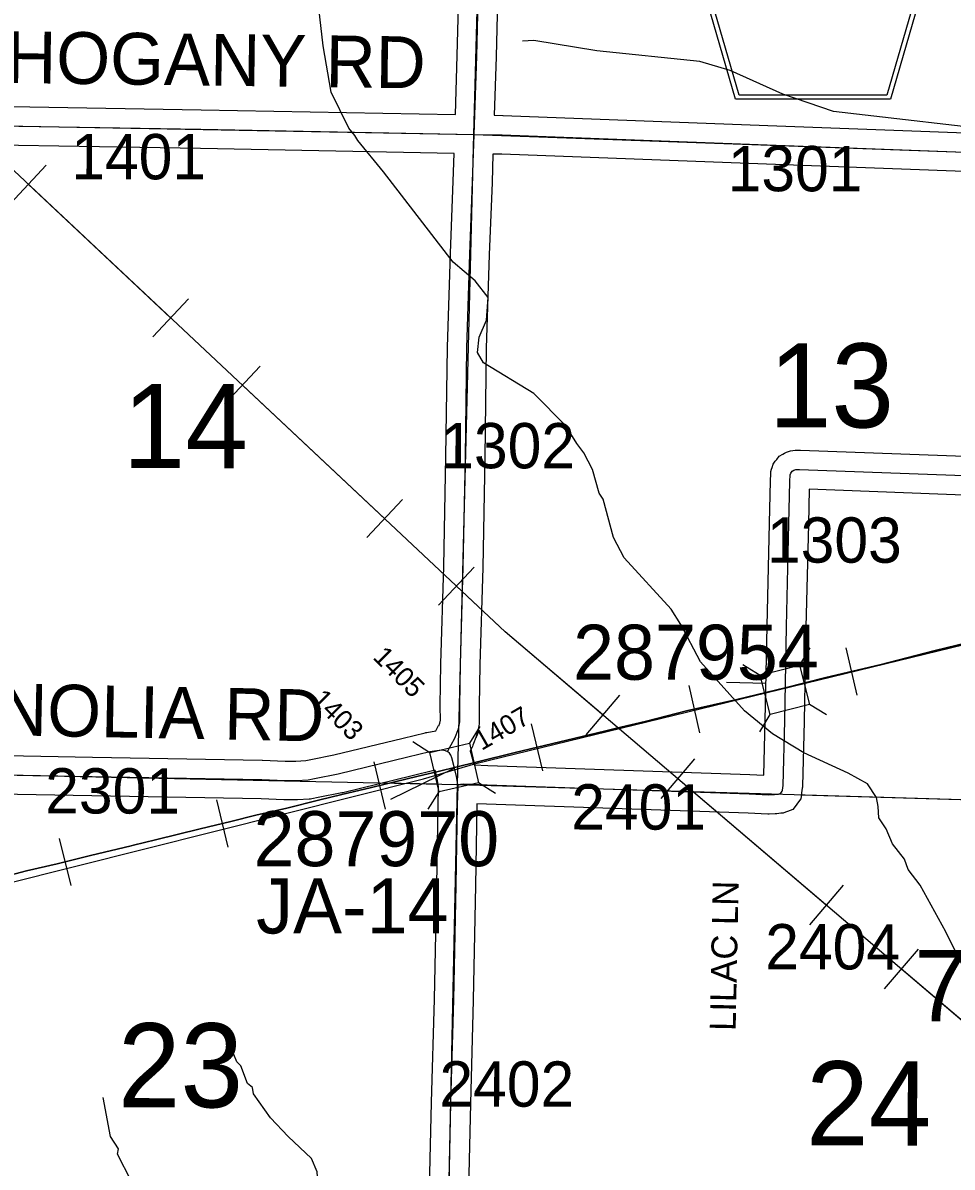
# Model space of a CAD drawing. Extents: x -132.8 to -73.3, y -60 to -26.
# Drawn here: x -99.569 to -98.134, y -42.558 to -40.79 of the extents above; entities that cross this region are included whole.
import ezdxf

# ---------------------------------------------------------------- set-up
doc = ezdxf.new("R2010")
doc.units = 0
for name, color, linetype in [('tdCoHydroRiver', 7, 'Continuous'), ('tdCoPipe', 7, 'Continuous'), ('tdCoRRCL', 7, 'Continuous'), ('tdCoSecRdNmbr', 7, 'Continuous'), ('tdCoSecRdTxt', 7, 'Continuous'), ('tdCoSecRteBand', 7, 'Continuous'), ('tdCoSecRteCL', 7, 'Continuous'), ('tdCoSectLine', 7, 'Continuous'), ('tdCoSectLinePart', 7, 'Continuous'), ('tdCoSectNmbr', 7, 'Continuous'), ('tdCoShieldCoRteHrd', 7, 'Continuous'), ('tdCoStrucPriMaintName', 7, 'Continuous'), ('tdCoStrucSec', 7, 'Continuous'), ('tdCoStrucSecCoName', 7, 'Continuous'), ('tdCoStrucSecFHWANum', 7, 'Continuous'), ('tdCoSurfAsphalt', 7, 'Continuous'), ('tdCoSurfEarth', 7, 'Continuous'), ('tdCoSurfGravel', 7, 'Continuous')]:
    doc.layers.add(name, color=color, linetype=linetype)

msp = doc.modelspace()

# ---------------------------------------------------------------- linework, layer by layer
at = {"layer": 'tdCoHydroRiver'}
for points in [[(-98.2354, -42.0351), (-98.2467, -42.0183), (-98.2479, -42.0009), (-98.2507, -41.9867), (-98.2645, -41.9659), (-98.2941, -41.9494), (-98.3628, -41.9179), (-98.4111, -41.8884), (-98.4545, -41.8527), (-98.5222, -41.7771), (-98.5525, -41.7196), (-98.5677, -41.6956), (-98.6401, -41.6167), (-98.6568, -41.5848), (-98.6728, -41.526), (-98.6789, -41.5164), (-98.6891, -41.4799), (-98.7028, -41.4544), (-98.7135, -41.4399), (-98.7302, -41.4127), (-98.7796, -41.3627), (-98.8574, -41.3152), (-98.8666, -41.2993), (-98.8644, -41.2756), (-98.8528, -41.2491), (-98.8505, -41.2144), (-98.8704, -41.1887), (-98.9045, -41.1596), (-99.0118, -41.0199), (-99.0517, -40.9717), (-99.0563, -40.9637), (-99.0655, -40.9525), (-99.0927, -40.8967), (-99.1053, -40.8254), (-99.1119, -40.7669)], [(-97.8599, -41.6579), (-97.9295, -41.5932), (-97.9354, -41.5773), (-97.9333, -41.4812), (-97.9258, -41.4293), (-97.9248, -41.3851), (-97.9193, -41.3506), (-97.9185, -41.2449), (-97.9293, -41.1642), (-97.9348, -41.1246), (-97.9524, -41.0659), (-97.9919, -40.9972), (-98.015, -40.973), (-98.0321, -40.96), (-98.317, -40.9267), (-98.3952, -40.8998), (-98.4765, -40.8632), (-98.5235, -40.8495), (-98.6825, -40.8333), (-98.78, -40.8169), (-98.7974, -40.8181)], [(-97.9873, -42.4753), (-97.9982, -42.4656), (-98.0191, -42.4131), (-98.0691, -42.322), (-98.1179, -42.2452), (-98.1436, -42.1942), (-98.183, -42.1223), (-98.2014, -42.0982), (-98.2074, -42.0823), (-98.2258, -42.0582), (-98.2354, -42.0351)], [(-98.4736, -42.7672), (-98.4892, -42.7574), (-98.5695, -42.7525), (-98.7117, -42.7587), (-98.9014, -42.775), (-98.9329, -42.7727), (-98.9658, -42.7609), (-98.9892, -42.7478), (-99.0401, -42.6946), (-99.0913, -42.6571), (-99.1098, -42.6378), (-99.1145, -42.5651), (-99.1235, -42.5444), (-99.1591, -42.5105), (-99.1868, -42.4815), (-99.2128, -42.4446), (-99.2142, -42.4351), (-99.2219, -42.4286), (-99.2324, -42.4016), (-99.2385, -42.3951), (-99.243, -42.384), (-99.2492, -42.3775), (-99.2506, -42.3712)], [(-98.9153, -42.9734), (-98.9447, -42.9475), (-98.9599, -42.9188), (-98.9862, -42.8993), (-99.0191, -42.8843), (-99.0344, -42.8666), (-99.0434, -42.8443), (-99.0603, -42.8235), (-99.1071, -42.7972), (-99.2278, -42.7645), (-99.259, -42.748), (-99.336, -42.6595), (-99.3497, -42.6387), (-99.402, -42.5792), (-99.4232, -42.5377), (-99.4214, -42.5298), (-99.4336, -42.5106), (-99.4449, -42.4504)]]:
    msp.add_lwpolyline(points, dxfattribs=at)
at = {"layer": 'tdCoPipe'}
for p, q in [((-99.5331, -41.0099), (-99.5883, -41.0687)), ((-99.3135, -41.2161), (-99.3686, -41.2748)), ((-99.2025, -41.3203), (-99.2577, -41.3791)), ((-98.9829, -41.5265), (-99.038, -41.5852)), ((-98.8719, -41.6307), (-98.9271, -41.6895)), ((-98.6473, -41.8284), (-98.6995, -41.8897)), ((-98.5314, -41.927), (-98.5837, -41.9884)), ((-98.302, -42.1223), (-98.3542, -42.1836)), ((-98.1861, -42.2209), (-98.2384, -42.2824))]:
    msp.add_line(p, q, dxfattribs=at)
for points in [[(-94.8143, -47.1462), (-94.7069, -46.9834), (-94.3383, -46.7979), (-94.0389, -46.5554), (-93.5712, -46.2188), (-94.1285, -45.467), (-94.6658, -44.7216), (-95.3488, -44.2535), (-96.1295, -43.7536), (-96.9537, -43.2251), (-97.8929, -42.5235), (-98.8243, -41.7306), (-99.8527, -40.7651), (-100.8396, -39.8322), (-101.7644, -38.9024), (-102.5401, -38.2536)], [(-99.3411, -41.2455), (-99.5607, -41.0393)], [(-99.0105, -41.5559), (-99.2301, -41.3497)], [(-98.6734, -41.8591), (-98.8243, -41.7306), (-98.8995, -41.6601)], [(-98.3281, -42.153), (-98.5576, -41.9577)], [(-97.9828, -42.4469), (-98.2122, -42.2517)]]:
    msp.add_lwpolyline(points, dxfattribs=at)
at = {"layer": 'tdCoRRCL'}
for p, q in [((-98.8693, -41.9342), (-97.236, -41.5365)), ((-98.2977, -41.7554), (-98.2808, -41.8285)), ((-98.5406, -41.8138), (-98.524, -41.8869)), ((-98.784, -41.8728), (-98.7665, -41.9458)), ((-99.0271, -41.9318), (-99.0093, -42.0047)), ((-98.9503, -41.9578), (-98.8693, -41.9342)), ((-99.2701, -41.9905), (-99.2523, -42.0634)), ((-99.5131, -42.0501), (-99.495, -42.1228))]:
    msp.add_line(p, q, dxfattribs=at)
for points in [[(-99.6124, -42.1129), (-99.5637, -42.1002), (-99.5162, -42.0895), (-99.4646, -42.0766), (-99.4017, -42.0613), (-99.3981, -42.0604), (-99.3641, -42.0521), (-99.2951, -42.0352), (-99.2479, -42.0237), (-99.2092, -42.0141), (-99.1614, -42.003), (-99.1123, -41.9911), (-99.0763, -41.9823), (-99.0308, -41.9714), (-98.9585, -41.9537), (-98.9275, -41.9466), (-98.8688, -41.932), (-98.8086, -41.9173), (-98.7395, -41.9008), (-98.6707, -41.8841), (-98.6523, -41.8798), (-98.6078, -41.8695), (-98.5441, -41.853), (-98.4663, -41.8354), (-98.3915, -41.8172), (-98.3286, -41.8011), (-98.2452, -41.7817), (-98.1621, -41.7604), (-98.0921, -41.7432)], [(-98.0921, -41.7432), (-98.1621, -41.7604), (-98.2452, -41.7817), (-98.3286, -41.8011), (-98.3915, -41.8172), (-98.4663, -41.8354), (-98.5441, -41.853), (-98.6078, -41.8695), (-98.6523, -41.8798), (-98.6707, -41.8841), (-98.7395, -41.9008), (-98.8086, -41.9173), (-98.8688, -41.932), (-98.9275, -41.9466), (-98.9585, -41.9537), (-99.0308, -41.9714), (-99.0763, -41.9823), (-99.1123, -41.9911), (-99.1614, -42.003), (-99.2092, -42.0141), (-99.2479, -42.0237), (-99.2951, -42.0352), (-99.3641, -42.0521), (-99.3981, -42.0604), (-99.4017, -42.0613), (-99.4646, -42.0766), (-99.5162, -42.0895), (-99.5637, -42.1002), (-99.6124, -42.1129)], [(-99.8554, -42.1651), (-99.7875, -42.1617), (-99.7052, -42.1476), (-98.9503, -41.9578)]]:
    msp.add_lwpolyline(points, dxfattribs=at)
at = {"layer": 'tdCoSecRteBand'}
for points in [[(-98.901, -40.9316), (-98.901, -40.9312), (-98.8981, -40.8404), (-98.8937, -40.6681), (-98.8897, -40.5044), (-98.8897, -40.5043), (-98.8897, -40.5043), (-98.8855, -40.345), (-98.8855, -40.345), (-98.8855, -40.345), (-98.8808, -40.1733), (-98.8808, -40.1733), (-98.8808, -40.1733), (-98.8762, -40.0049), (-98.8759, -39.9937), (-99.2525, -39.9849), (-99.627, -39.979)], [(-98.8337, -40.6696), (-98.8381, -40.842), (-98.8381, -40.8421), (-98.8381, -40.8422), (-98.841, -40.9327), (-98.8279, -40.9329), (-98.8277, -40.933), (-98.8274, -40.933), (-98.4183, -40.9483), (-97.9045, -40.9675), (-97.8999, -40.9676)], [(-99.7941, -40.9157), (-99.2938, -40.9241), (-99.2938, -40.9241), (-99.2938, -40.9241), (-98.901, -40.9316)], [(-99.164, -41.9304), (-99.1474, -41.9304), (-99.1321, -41.9295), (-99.1245, -41.9281), (-99.0887, -41.921), (-98.9818, -41.895), (-98.9476, -41.8866), (-98.9464, -41.8863), (-98.9452, -41.8861), (-98.9312, -41.8838), (-98.9272, -41.8757), (-98.9266, -41.876), (-98.9251, -41.8721), (-98.924, -41.8671), (-98.9243, -41.8455), (-98.9243, -41.8451), (-98.9243, -41.8447), (-98.9233, -41.7806), (-98.9233, -41.7804), (-98.9233, -41.7802), (-98.9188, -41.6299), (-98.9156, -41.46), (-98.9134, -41.2916), (-98.9134, -41.2913), (-98.9134, -41.291), (-98.9087, -41.146), (-98.9087, -41.1459), (-98.9087, -41.1458), (-98.9043, -41.0342), (-98.9029, -40.9915), (-99.2949, -40.9841), (-99.7952, -40.9757)], [(-98.8425, -40.9927), (-98.8429, -40.9927), (-98.8443, -41.0363), (-98.8443, -41.0364), (-98.8443, -41.0365), (-98.8487, -41.1481), (-98.8534, -41.2927), (-98.8556, -41.4608), (-98.8556, -41.4609), (-98.8556, -41.461), (-98.8588, -41.6312), (-98.8588, -41.6313), (-98.8588, -41.6315), (-98.8633, -41.7817), (-98.8643, -41.8452), (-98.864, -41.8698), (-98.864, -41.873), (-98.8646, -41.8762), (-98.8669, -41.8868), (-98.8674, -41.8892), (-98.8683, -41.8916), (-98.8739, -41.9061), (-98.8747, -41.908), (-98.8757, -41.9098), (-98.8784, -41.9146), (-98.8782, -41.9152), (-98.8776, -41.9166), (-98.8772, -41.9181), (-98.8737, -41.9318), (-98.8736, -41.9322), (-98.8736, -41.9322), (-98.8725, -41.9321), (-98.8718, -41.9364), (-98.851, -41.9371), (-98.851, -41.9371), (-98.851, -41.9371), (-98.4463, -41.9512), (-98.4462, -41.9512), (-98.4461, -41.9512), (-98.4244, -41.9521), (-98.4223, -41.8678), (-98.4196, -41.7222), (-98.4196, -41.7221), (-98.4196, -41.722), (-98.4157, -41.563), (-98.4142, -41.4976), (-98.4142, -41.4974), (-98.4142, -41.4972), (-98.4138, -41.4871), (-98.4137, -41.4833), (-98.4126, -41.4797), (-98.4117, -41.4769), (-98.4102, -41.4715), (-98.4068, -41.4671), (-98.4046, -41.4643), (-98.4008, -41.4593), (-98.3952, -41.4563), (-98.3925, -41.4548), (-98.3896, -41.4532), (-98.3864, -41.4523), (-98.3832, -41.4513), (-98.3798, -41.4504), (-98.3763, -41.4502), (-98.3706, -41.45), (-98.3694, -41.4499), (-98.3681, -41.45), (-98.1002, -41.46)], [(-97.9066, -41.0274), (-98.4205, -41.0082), (-98.8294, -40.9929), (-98.8425, -40.9927)], [(-98.1025, -41.5199), (-98.3545, -41.5105), (-98.3557, -41.5644), (-98.3557, -41.5644), (-98.3557, -41.5644), (-98.3596, -41.7234), (-98.3623, -41.869), (-98.3623, -41.8691), (-98.3624, -41.8692), (-98.3648, -41.9691), (-98.3649, -41.9709), (-98.3651, -41.9726), (-98.3661, -41.9794), (-98.3663, -41.9812), (-98.3675, -41.989), (-98.3723, -41.9953), (-98.3747, -41.9985), (-98.3799, -42.0052), (-98.3877, -42.0082), (-98.3909, -42.0094), (-98.3944, -42.0108), (-98.3981, -42.0112), (-98.4043, -42.012), (-98.4057, -42.0121), (-98.4071, -42.0122), (-98.4162, -42.0124), (-98.4172, -42.0124), (-98.4182, -42.0124), (-98.4485, -42.0112), (-98.853, -41.9971), (-98.8677, -41.9966), (-98.8678, -41.9996), (-98.8697, -42.1229), (-98.8697, -42.123), (-98.8697, -42.123), (-98.8734, -42.2996), (-98.8734, -42.2997), (-98.8734, -42.2998), (-98.8779, -42.4595), (-98.8818, -42.6347)], [(-99.8347, -41.9173), (-99.4615, -41.9242), (-99.1996, -41.9289), (-99.1992, -41.9289), (-99.1989, -41.9289), (-99.164, -41.9304)], [(-98.9418, -42.6334), (-98.9379, -42.4581), (-98.9379, -42.458), (-98.9379, -42.4579), (-98.9334, -42.2982), (-98.9297, -42.1218), (-98.9278, -41.9984), (-98.9278, -41.9981), (-98.9277, -41.9978), (-98.9269, -41.9726), (-98.9271, -41.9701), (-98.9287, -41.9603), (-98.9319, -41.9464), (-98.9323, -41.9448), (-98.9344, -41.9452), (-98.9676, -41.9533), (-98.9676, -41.9533), (-98.9676, -41.9533), (-99.0751, -41.9794), (-99.0758, -41.9796), (-99.0764, -41.9797), (-99.1129, -41.9869), (-99.1225, -41.9888), (-99.1246, -41.9892), (-99.1267, -41.9893), (-99.145, -41.9903), (-99.1458, -41.9904), (-99.1466, -41.9904), (-99.1646, -41.9904), (-99.1652, -41.9904), (-99.1658, -41.9904), (-99.201, -41.9889), (-99.4625, -41.9842), (-99.4625, -41.9842), (-99.4626, -41.9842), (-99.8359, -41.9773)]]:
    msp.add_lwpolyline(points, dxfattribs=at)
at = {"layer": 'tdCoSecRteCL'}
for points in [[(-98.872, -40.9621), (-98.8681, -40.8412), (-98.8637, -40.6688), (-98.8597, -40.5051), (-98.8555, -40.3458), (-98.8509, -40.1741), (-98.8462, -40.0057), (-98.8451, -39.9644)], [(-99.8762, -40.9437), (-99.7947, -40.9457), (-99.2944, -40.9541), (-98.872, -40.9621)], [(-98.9134, -41.9158), (-98.9019, -41.8952), (-98.8962, -41.8807), (-98.894, -41.8701), (-98.8943, -41.8452), (-98.8933, -41.781), (-98.8888, -41.6306), (-98.8856, -41.4604), (-98.8834, -41.292), (-98.8787, -41.147), (-98.8743, -41.0353), (-98.872, -40.9621)], [(-98.872, -40.9621), (-98.8285, -40.9629), (-98.4194, -40.9782), (-97.9055, -40.9975), (-97.8707, -40.9985)], [(-98.8973, -41.9665), (-98.8888, -41.9659), (-98.852, -41.9671), (-98.4473, -41.9812), (-98.417, -41.9824), (-98.4079, -41.9822), (-98.4017, -41.9814), (-98.3985, -41.9802), (-98.396, -41.977), (-98.3958, -41.9752), (-98.3948, -41.9684), (-98.3923, -41.8685), (-98.3896, -41.7227), (-98.3857, -41.5637), (-98.3842, -41.4983), (-98.3838, -41.4882), (-98.383, -41.4854), (-98.3808, -41.4826), (-98.3781, -41.4811), (-98.3749, -41.4802), (-98.3692, -41.4799), (-98.1013, -41.4899)], [(-99.8937, -41.9457), (-99.8354, -41.9473), (-99.462, -41.9542), (-99.2001, -41.9589), (-99.1646, -41.9604), (-99.1466, -41.9604), (-99.1283, -41.9594), (-99.1187, -41.9575), (-99.0822, -41.9503), (-98.9747, -41.9241), (-98.9404, -41.9157), (-98.926, -41.9134), (-98.9214, -41.9132), (-98.9166, -41.9142), (-98.9134, -41.9158)], [(-98.8973, -41.9665), (-98.8992, -41.9545), (-98.9027, -41.9393), (-98.9063, -41.9256), (-98.9078, -41.9215), (-98.9102, -41.9184), (-98.9129, -41.916), (-98.9134, -41.9158)], [(-98.9186, -42.9687), (-98.918, -42.9508), (-98.9143, -42.8006), (-98.9118, -42.6341), (-98.9079, -42.4588), (-98.9034, -42.299), (-98.8997, -42.1224), (-98.8978, -41.9988), (-98.8968, -41.9695), (-98.8973, -41.9665)]]:
    msp.add_lwpolyline(points, dxfattribs=at)
at = {"layer": 'tdCoSectLine'}
for points in [[(-98.8723, -40.9621), (-98.8455, -39.9644)], [(-99.8766, -40.9437), (-98.8723, -40.9621)], [(-98.8976, -41.9665), (-98.8723, -40.9621)], [(-98.8723, -40.9621), (-97.8711, -40.9985)], [(-99.8941, -41.9457), (-98.8976, -41.9665)], [(-98.9189, -42.9687), (-98.8976, -41.9665)], [(-98.8976, -41.9665), (-97.8925, -41.9965)]]:
    msp.add_lwpolyline(points, dxfattribs=at)
at = {"layer": 'tdCoSectLinePart'}
for points in [[(-99.0125, -41.9641), (-98.9284, -41.9659)], [(-98.367, -41.9824), (-97.8925, -41.9965)]]:
    msp.add_lwpolyline(points, dxfattribs=at)
at = {"layer": 'tdCoShieldCoRteHrd'}
for points in [[(-98.4683, -40.9079), (-98.5503, -40.625), (-98.5541, -40.6118), (-98.5549, -40.606), (-98.5549, -40.5981), (-98.5506, -40.5878), (-98.5434, -40.5793), (-98.5338, -40.5727), (-98.3665, -40.5003), (-98.359, -40.4987), (-98.3486, -40.4978), (-98.3381, -40.4987), (-98.3306, -40.5003), (-98.1633, -40.5727), (-98.1538, -40.5793), (-98.1465, -40.5878), (-98.1423, -40.5981), (-98.1423, -40.606), (-98.143, -40.6118), (-98.1469, -40.625), (-98.2288, -40.9079)], [(-98.4625, -40.9016), (-98.5422, -40.6263), (-98.5459, -40.6137), (-98.5466, -40.608), (-98.5466, -40.6005), (-98.5425, -40.5906), (-98.5356, -40.5825), (-98.5264, -40.576), (-98.3658, -40.5066), (-98.3586, -40.505), (-98.3486, -40.5041), (-98.3386, -40.505), (-98.3313, -40.5066), (-98.1708, -40.576), (-98.1616, -40.5825), (-98.1546, -40.5906), (-98.1505, -40.6005), (-98.1505, -40.608), (-98.1512, -40.6137), (-98.1549, -40.6263), (-98.2347, -40.9016)]]:
    msp.add_lwpolyline(points, close=True, dxfattribs=at)
at = {"layer": 'tdCoStrucSec'}
for points in [[(-98.3533, -41.7555), (-98.3694, -41.7824), (-98.3542, -41.8431)], [(-98.4569, -41.7815), (-98.4301, -41.7976), (-98.3694, -41.7824)], [(-98.4309, -41.8851), (-98.4149, -41.8583), (-98.4301, -41.7976)], [(-98.3279, -41.8588), (-98.3542, -41.8431), (-98.4149, -41.8583)], [(-98.8631, -41.8771), (-98.8794, -41.903), (-98.8653, -41.964)], [(-98.9668, -41.9005), (-98.9403, -41.9171), (-98.8794, -41.903)], [(-98.9429, -42.0046), (-98.9263, -41.978), (-98.9403, -41.9171)], [(-98.8388, -41.9806), (-98.8653, -41.964), (-98.9263, -41.978)]]:
    msp.add_lwpolyline(points, dxfattribs=at)
at = {"layer": 'tdCoStrucSecFHWANum'}
for p, q in [((-98.4824, -41.8088), (-98.4211, -41.81)), ((-99.0009, -41.9891), (-98.9029, -41.9416))]:
    msp.add_line(p, q, dxfattribs=at)
at = {"layer": 'tdCoSurfAsphalt'}
msp.add_lwpolyline([(-101.8445, -40.8597), (-101.8403, -40.8645), (-101.8327, -40.871), (-101.8191, -40.8793), (-101.8036, -40.886), (-101.7885, -40.8902), (-101.7735, -40.8922), (-101.7446, -40.8932), (-101.2477, -40.9052), (-100.8771, -40.9159), (-100.7747, -40.9188), (-100.2855, -40.9336), (-99.8762, -40.9437), (-99.7947, -40.9457), (-99.2944, -40.9541), (-98.872, -40.9621), (-98.8285, -40.9629), (-98.4194, -40.9782), (-97.9055, -40.9975), (-97.8707, -40.9985), (-97.5087, -41.0088), (-97.4371, -41.0108), (-97.1887, -41.0178)], dxfattribs=at)
at = {"layer": 'tdCoSurfEarth'}
msp.add_lwpolyline([(-98.9134, -41.9158), (-98.9019, -41.8952), (-98.8962, -41.8807), (-98.894, -41.8701), (-98.8943, -41.8452), (-98.8933, -41.781), (-98.8888, -41.6306), (-98.8856, -41.4604), (-98.8834, -41.292), (-98.8787, -41.147), (-98.8743, -41.0353), (-98.872, -40.9621)], dxfattribs=at)
at = {"layer": 'tdCoSurfGravel'}
for points in [[(-98.872, -40.9621), (-98.8681, -40.8412), (-98.8637, -40.6688), (-98.8597, -40.5051), (-98.8555, -40.3458), (-98.8509, -40.1741), (-98.8462, -40.0057), (-98.8451, -39.9644), (-98.8417, -39.8314), (-98.8373, -39.6607), (-98.8324, -39.4925), (-98.8279, -39.3125), (-98.8232, -39.1382), (-98.8193, -39.0068)], [(-98.3958, -41.9752), (-98.3948, -41.9684), (-98.3923, -41.8685), (-98.3896, -41.7227), (-98.3857, -41.5637), (-98.3842, -41.4983), (-98.3838, -41.4882), (-98.383, -41.4854), (-98.3808, -41.4826), (-98.3781, -41.4811), (-98.3749, -41.4802), (-98.3692, -41.4799), (-98.1013, -41.4899), (-97.9344, -41.4966), (-97.9011, -41.4978), (-97.8938, -41.4982), (-97.8899, -41.4977), (-97.8864, -41.4963), (-97.8841, -41.494), (-97.883, -41.4913), (-97.8824, -41.4883)], [(-100.8973, -41.9164), (-100.876, -41.917), (-100.4334, -41.9286), (-99.9675, -41.9436), (-99.8937, -41.9457), (-99.8354, -41.9473), (-99.462, -41.9542), (-99.2001, -41.9589), (-99.1646, -41.9604), (-99.1466, -41.9604), (-99.1283, -41.9594), (-99.1187, -41.9575)], [(-99.1187, -41.9575), (-99.0822, -41.9503), (-98.9747, -41.9241), (-98.9404, -41.9157), (-98.926, -41.9134), (-98.9214, -41.9132), (-98.9166, -41.9142), (-98.9134, -41.9158)], [(-98.8973, -41.9665), (-98.8992, -41.9545), (-98.9027, -41.9393), (-98.9063, -41.9256), (-98.9078, -41.9215), (-98.9102, -41.9184), (-98.9129, -41.916), (-98.9134, -41.9158)], [(-98.9481, -44.2067), (-98.9441, -44.0292), (-98.9407, -43.8605), (-98.9362, -43.6773), (-98.9325, -43.5086), (-98.9276, -43.3184), (-98.9237, -43.1475), (-98.9192, -42.9892), (-98.9186, -42.9687), (-98.918, -42.9508), (-98.9143, -42.8006), (-98.9118, -42.6341), (-98.9079, -42.4588), (-98.9034, -42.299), (-98.8997, -42.1224), (-98.8978, -41.9988), (-98.8968, -41.9695), (-98.8973, -41.9665)], [(-98.8973, -41.9665), (-98.8888, -41.9659), (-98.852, -41.9671), (-98.4473, -41.9812), (-98.417, -41.9824), (-98.4079, -41.9822), (-98.4017, -41.9814), (-98.3985, -41.9802), (-98.396, -41.977), (-98.3958, -41.9752)]]:
    msp.add_lwpolyline(points, dxfattribs=at)

# ---------------------------------------------------------------- texts
at = {"layer": 'tdCoSecRdNmbr'}
for s, height, rotation, p in [('1401', 0.07, 359.9251, (-99.4944, -41.0314)), ('1301', 0.07, 359.9258, (-98.4804, -41.0499)), ('1302', 0.07, 359.9256, (-98.9244, -41.478)), ('1303', 0.07, 359.9259, (-98.4197, -41.6238)), ('1405', 0.03, 314.9255, (-99.03, -41.7714)), ('1403', 0.03, 314.9254, (-99.1246, -41.8376)), ('1407', 0.03, 29.9255, (-98.8605, -41.9149)), ('2301', 0.07, 359.925, (-99.5347, -42.0114)), ('2401', 0.07, 359.9256, (-98.7221, -42.0362)), ('2404', 0.07, 359.9259, (-98.4224, -42.2523)), ('2402', 0.07, 359.9255, (-98.9257, -42.4643))]:
    msp.add_text(s, height=height, rotation=rotation, dxfattribs=at).set_placement(p)
at = {"layer": 'tdCoSecRdTxt'}
for s, height, rotation, p in [('MAHOGANY RD', 0.08, 359.2529, (-99.7557, -40.8806)), ('MAGNOLIA RD', 0.08, 358.8576, (-99.8531, -41.8854)), ('LILAC LN', 0.04, 88.8335, (-98.4681, -42.3477))]:
    msp.add_text(s, height=height, rotation=rotation, dxfattribs=at).set_placement(p)
at = {"layer": 'tdCoSectNmbr'}
for s, rotation, p in [('13', 359.9258, (-98.4169, -41.4149)), ('14', 359.9251, (-99.415, -41.4777)), ('23', 359.9251, (-99.4224, -42.4654)), ('24', 359.9259, (-98.3592, -42.5243))]:
    msp.add_text(s, height=0.13, rotation=rotation, dxfattribs=at).set_placement(p)
at = {"layer": 'tdCoStrucPriMaintName'}
msp.add_text('78554S059', height=0.11, dxfattribs=at).set_placement((-98.1916, -42.3324))
msp.add_text('78554S059', height=0.11, dxfattribs=at).set_placement((-98.1916, -42.3324))
msp.add_text('78554S059', height=0.11, dxfattribs=at).set_placement((-98.1916, -42.3324))
at = {"layer": 'tdCoStrucSecCoName'}
msp.add_text('JA-14', height=0.085, dxfattribs=at).set_placement((-99.2087, -42.1969))
at = {"layer": 'tdCoStrucSecFHWANum'}
for s, p in [('287954', (-98.7191, -41.8048)), ('287970', (-99.2127, -42.0929))]:
    msp.add_text(s, height=0.085, dxfattribs=at).set_placement(p)

doc.saveas('drawing.dxf')
